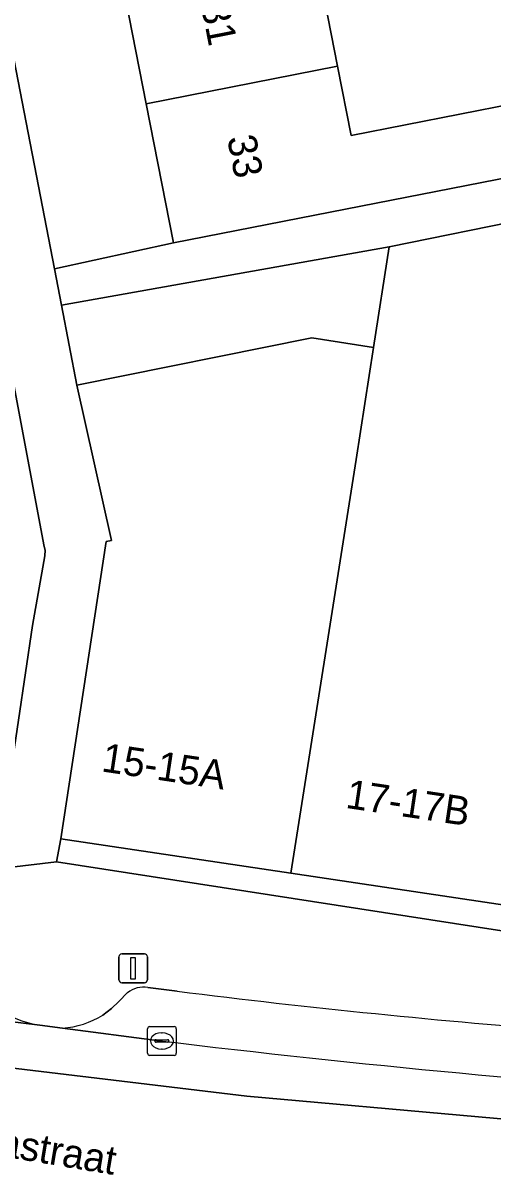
# Model space of a CAD drawing. Extents: x 162172 to 163187, y 382874 to 383685.
# Drawn here: x 163103.28 to 163119.6, y 383282.15 to 383322.12 of the extents above; entities that cross this region are included whole.
import ezdxf

# ---------------------------------------------------------------- set-up
doc = ezdxf.new("R2010")
doc.units = 0
for name, color, linetype in [('IMGEO_Erf', 7, 'Continuous'), ('IMGEO_Kolk', 7, 'Continuous'), ('IMGEO_Lichtmast', 7, 'Continuous'), ('IMGEO_Openbare_ruimte_label', 7, 'Continuous'), ('IMGEO_Pand', 7, 'Continuous'), ('IMGEO_Pand_nummerreeks', 7, 'Continuous'), ('IMGEO_Parkeervlak_open', 7, 'Continuous'), ('IMGEO_Rijbaan_lokaal_gesloten', 7, 'Continuous'), ('IMGEO_Voetpad_open', 7, 'Continuous')]:
    doc.layers.add(name, color=color, linetype=linetype)

msp = doc.modelspace()

# ---------------------------------------------------------------- linework, layer by layer
at = {"layer": 'IMGEO_Erf'}
for points in [[(163082.258, 383427.726), (163104.368, 383313.591), (163108.509, 383314.493), (163107.559, 383319.327), (163106.608, 383324.163), (163106.549, 383324.462), (163105.794, 383324.314), (163105.317, 383326.738), (163106.071, 383326.886), (163105.671, 383328.921), (163104.757, 383333.566), (163103.844, 383338.211), (163102.93, 383342.856), (163102.016, 383347.501)], [(163114.79, 383347.266), (163112.884, 383346.894), (163113.275, 383344.889), (163109.574, 383344.162), (163110.09, 383341.54), (163115.708, 383342.635), (163116.107, 383340.622), (163116.636, 383337.957), (163111.01, 383336.86), (163111.401, 383334.872), (163111.926, 383332.199), (163117.56, 383333.297), (163117.949, 383331.335), (163118.485, 383328.629), (163112.845, 383327.523), (163113.118, 383326.135), (163113.23, 383325.46), (163118.893, 383326.57), (163118.913, 383326.469), (163119.407, 383323.977), (163113.758, 383322.877), (163114.199, 383320.632), (163114.673, 383318.223), (163120.328, 383319.334)], [(163156.834, 383294.442), (163156.818, 383308.539), (163149.089, 383308.68), (163149.045, 383308.429), (163148.971, 383307.793), (163145.962, 383287.638), (163138.237, 383288.792), (163138.004, 383288.827), (163137.831, 383287.847), (163104.442, 383293.02), (163100.434, 383292.538)], [(163106.046, 383287.701), (163106.347, 383287.933), (163106.6, 383288.175), (163106.905, 383288.477)], [(163107.614, 383288.653), (163108.635, 383288.525)], [(163103.859, 383287.344), (163104.647, 383287.243)]]:
    msp.add_lwpolyline(points, dxfattribs=at)
msp.add_lwpolyline([(163115.99, 383314.363), (163104.612, 383312.33), (163105.148, 383309.563), (163113.307, 383311.204), (163115.446, 383310.869)], close=True, dxfattribs=at)
for centre, radius, start, end in [((163104.484, 383291.102), 3.809, 209.0855, 260.5558), ((163107.459, 383287.761), 0.905, 80.1351, 127.7471), ((163145.458, 383584.035), 297.795, 262.89703, 265.5607), ((163104.403, 383290.353), 3.12, 274.4822, 301.7723)]:
    msp.add_arc(centre, radius, start, end, dxfattribs=at)
at = {"layer": 'IMGEO_Kolk'}
for p, q in [((163107.6, 383286.375), (163107.6, 383287.227)), ((163107.675, 383287.301), (163108.527, 383287.301)), ((163108.601, 383287.227), (163108.601, 383286.375)), ((163107.859, 383286.795), (163107.859, 383286.807)), ((163107.902, 383286.844), (163108.3, 383286.844)), ((163108.088, 383287.081), (163108.113, 383287.081)), ((163108.343, 383286.807), (163108.343, 383286.795)), ((163108.297, 383286.758), (163107.899, 383286.758)), ((163108.111, 383286.521), (163108.086, 383286.521)), ((163108.527, 383286.301), (163107.675, 383286.301))]:
    msp.add_line(p, q, dxfattribs=at)
for points in [[(163107.6, 383286.375), (163107.6, 383287.227)], [(163107.675, 383287.301), (163108.527, 383287.301)], [(163108.601, 383287.227), (163108.601, 383286.375)], [(163108.527, 383286.301), (163107.675, 383286.301)]]:
    msp.add_lwpolyline(points, dxfattribs=at)
for centre, radius, start, end in [((163107.677, 383287.225), 0.0765, 91.552, 178.448), ((163107.677, 383287.225), 0.0765, 91.552, 178.448), ((163108.525, 383287.225), 0.0765, 1.552, 88.448), ((163108.525, 383287.225), 0.0765, 1.552, 88.448), ((163107.899, 383286.804), 0.0403, 85.8775, 175.7526), ((163107.896, 383286.794), 0.0366, 178.938, 274.7102), ((163108.3, 383286.801), 0.043, 264.8664, 352.4533), ((163108.304, 383286.806), 0.0386, 1.7309, 96.639), ((163107.677, 383286.377), 0.0765, 181.552, 268.448), ((163107.677, 383286.377), 0.0765, 181.552, 268.448), ((163108.525, 383286.377), 0.0765, 271.552, 358.448), ((163108.525, 383286.377), 0.0765, 271.552, 358.448)]:
    msp.add_arc(centre, radius, start, end, dxfattribs=at)
for centre, major_axis, ratio, start_param, end_param in [((163108.087, 383286.801), (-0.387, 0.002), 0.722429, 4.712389, 7.853982), ((163108.112, 383286.801), (-0.39, 0.002), 0.717154, 1.570796, 4.712389)]:
    msp.add_ellipse(centre, major_axis=major_axis, ratio=ratio, start_param=start_param, end_param=end_param, dxfattribs=at)
at = {"layer": 'IMGEO_Lichtmast'}
for p, q in [((163106.606, 383288.923), (163106.606, 383289.723)), ((163106.606, 383289.723), (163106.606, 383288.923)), ((163106.706, 383289.823), (163107.496, 383289.823)), ((163107.496, 383289.823), (163106.706, 383289.823)), ((163107.596, 383289.723), (163107.596, 383288.923)), ((163107.596, 383288.923), (163107.596, 383289.723)), ((163107.496, 383288.823), (163106.706, 383288.823)), ((163106.706, 383288.823), (163107.496, 383288.823))]:
    msp.add_line(p, q, dxfattribs=at)
msp.add_lwpolyline([(163107.026, 383289.698), (163107.176, 383289.698), (163107.176, 383288.948), (163107.026, 383288.948), (163107.026, 383289.698)], dxfattribs=at)
for centre, start, end in [((163106.706, 383289.723), 90, 180), ((163106.706, 383289.723), 90, 180), ((163107.496, 383289.723), 0, 90), ((163107.496, 383289.723), 360, 90), ((163106.706, 383288.923), 180, 270), ((163106.706, 383288.923), 180, 270), ((163107.496, 383288.923), 270, 0), ((163107.496, 383288.923), 270, 0)]:
    msp.add_arc(centre, 0.1, start, end, dxfattribs=at)
at = {"layer": 'IMGEO_Pand'}
for points in [[(163118.893, 383326.57), (163113.23, 383325.46), (163106.608, 383324.163), (163107.559, 383319.327), (163114.199, 383320.632), (163113.758, 383322.877), (163119.407, 383323.977), (163118.913, 383326.469)], [(163114.199, 383320.632), (163107.559, 383319.327), (163108.509, 383314.493), (163113.416, 383315.457), (163120.804, 383316.909), (163120.328, 383319.334), (163114.673, 383318.223)], [(163124.924, 383312.799), (163125.442, 383316.1), (163125.468, 383316.269), (163125.322, 383316.24), (163120.892, 383315.349), (163115.99, 383314.363), (163115.446, 383310.869), (163114.841, 383306.979), (163112.583, 383292.624), (163121.554, 383291.284)], [(163114.841, 383306.979), (163115.446, 383310.869), (163113.307, 383311.204), (163105.148, 383309.563), (163106.345, 383304.166), (163106.163, 383304.137), (163104.593, 383293.817), (163112.583, 383292.624)]]:
    msp.add_lwpolyline(points, close=True, dxfattribs=at)
at = {"layer": 'IMGEO_Parkeervlak_open'}
for points in [[(163102.884, 383296.288), (163103.603, 383301.218), (163104.039, 383303.639), (163104.044, 383303.831), (163104.007, 383303.965), (163102.467, 383312.158), (163095.407, 383348.703)], [(163106.905, 383288.477), (163106.6, 383288.175), (163106.347, 383287.933), (163106.046, 383287.701)], [(163108.635, 383288.525), (163107.614, 383288.653)], [(163104.647, 383287.243), (163108.015, 383286.81)]]:
    msp.add_lwpolyline(points, dxfattribs=at)
for centre, radius, start, end in [((163107.459, 383287.761), 0.905, 80.1351, 127.7471), ((163145.458, 383584.035), 297.795, 262.89703, 265.5607), ((163104.403, 383290.353), 3.12, 274.4822, 301.7723), ((163154.362, 383668.943), 384.933, 263.08459, 266.20427)]:
    msp.add_arc(centre, radius, start, end, dxfattribs=at)
at = {"layer": 'IMGEO_Rijbaan_lokaal_gesloten'}
for points in [[(163108.015, 383286.81), (163104.647, 383287.243), (163103.859, 383287.344), (163102.732, 383287.489), (163102.457, 383287.529), (163092.766, 383288.948), (163092.661, 383288.964), (163090.729, 383289.254), (163089.491, 383289.44), (163089.358, 383289.457), (163065.147, 383292.691), (163062.538, 383292.994), (163041.663, 383295.595)], [(163043.171, 383293.871), (163055.326, 383292.437), (163057.588, 383292.131), (163060.681, 383291.713), (163060.889, 383291.685), (163083.472, 383288.631), (163099.555, 383286.261), (163111.055, 383284.89), (163127.138, 383283.456), (163139.917, 383282.458), (163145.261, 383282.336), (163149.12, 383282.774)], [(163149.12, 383282.774), (163145.261, 383282.336), (163139.917, 383282.458), (163127.138, 383283.456), (163111.055, 383284.89), (163099.555, 383286.261), (163083.472, 383288.631)]]:
    msp.add_lwpolyline(points, dxfattribs=at)
msp.add_arc((163154.362, 383668.943), 384.933, 263.08459, 266.20427, dxfattribs=at)
at = {"layer": 'IMGEO_Voetpad_open'}
for points in [[(163100.583, 383293.639), (163100.553, 383293.498), (163100.434, 383292.538), (163104.442, 383293.02), (163104.593, 383293.817), (163106.163, 383304.137), (163106.345, 383304.166), (163105.148, 383309.563), (163104.612, 383312.33), (163104.368, 383313.591), (163082.258, 383427.726)], [(163094.463, 383348.519), (163095.407, 383348.703), (163102.467, 383312.158), (163104.007, 383303.965), (163104.044, 383303.831), (163104.039, 383303.639), (163103.603, 383301.218), (163102.884, 383296.288)], [(163120.804, 383316.909), (163113.416, 383315.457), (163108.509, 383314.493), (163104.368, 383313.591), (163104.612, 383312.33), (163115.99, 383314.363), (163120.892, 383315.349)], [(163090.729, 383289.254), (163092.661, 383288.964), (163092.766, 383288.948), (163102.457, 383287.529), (163102.732, 383287.489), (163103.859, 383287.344)]]:
    msp.add_lwpolyline(points, dxfattribs=at)
msp.add_lwpolyline([(163137.831, 383287.847), (163138.004, 383288.827), (163129.385, 383290.114), (163121.554, 383291.284), (163112.583, 383292.624), (163104.593, 383293.817), (163104.442, 383293.02)], close=True, dxfattribs=at)
msp.add_arc((163104.484, 383291.102), 3.809, 209.0855, 260.5558, dxfattribs=at)

# ---------------------------------------------------------------- texts
at = {"layer": 'IMGEO_Openbare_ruimte_label'}
msp.add_text('Hobbemastraat', height=1, rotation=350.5, dxfattribs=at).set_placement((163097.404, 383283.66))
at = {"layer": 'IMGEO_Pand_nummerreeks'}
for s, rotation, p in [('31', 281.1278, (163109.455, 383322.74)), ('33', 281.1278, (163110.36, 383318.143)), ('15-15A', 351.503, (163105.971, 383296.159)), ('17-17B', 351.503, (163114.451, 383294.893))]:
    msp.add_text(s, height=1, rotation=rotation, dxfattribs=at).set_placement(p)

doc.saveas('drawing.dxf')
